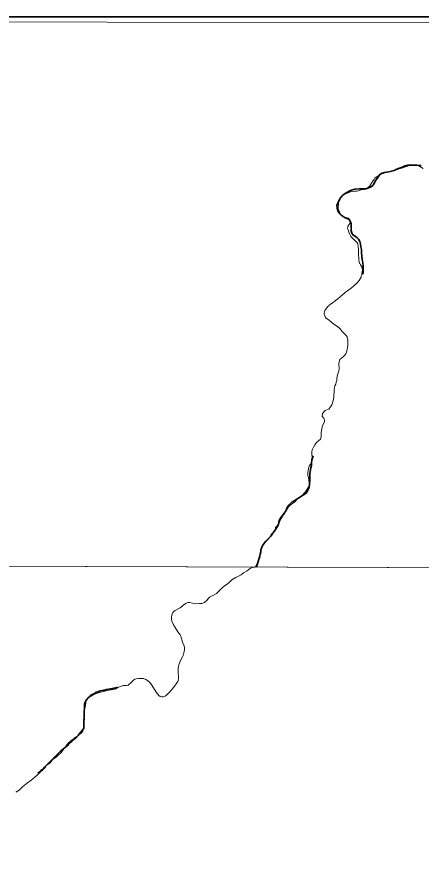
# Model space of a CAD drawing. Extents: x 553962 to 842807, y 8883888 to 9032388.
# Drawn here: x 587242 to 589999, y 8918990 to 8924770 of the extents above; entities that cross this region are included whole.
import ezdxf

# ---------------------------------------------------------------- set-up
doc = ezdxf.new("R2010")
doc.units = 0
doc.header["$LTSCALE"] = 200
doc.linetypes.add('LONG_DASH_SHORT_DASH', pattern=[9.9, 6, -1.2, 1.5, -1.2])
doc.layers.add('6', color=7, linetype='Continuous', lineweight=13)

msp = doc.modelspace()

# ---------------------------------------------------------------- linework, layer by layer
at = {"layer": '6', "lineweight": 35}
msp.add_lwpolyline([(574695.3, 8924769.6), (626625.7, 8924769.6), (626625.7, 8896026.7), (574695.3, 8896026.7)], close=True, dxfattribs=at)
at = {"layer": '6'}
msp.add_lwpolyline([(585656.3, 8924738.8), (596655.5, 8924715.8), (596639.8, 8920989.8), (585645.8, 8921027.3)], close=True, dxfattribs=at)
at = {"layer": '6', "linetype": 'LONG_DASH_SHORT_DASH', "lineweight": 35}
for points in [[(590000.2, 8923755.8), (589984.1, 8923756.7), (589970.5, 8923758.2), (589955.4, 8923759.1), (589906.1, 8923758.9), (589888.1, 8923754.3), (589876, 8923747.7), (589858, 8923740.1), (589842.9, 8923735.5), (589815.3, 8923721.4), (589779.6, 8923713.2), (589762.1, 8923709.6), (589748.5, 8923709), (589732.9, 8923704.4), (589720.4, 8923696.8), (589711.9, 8923686.3), (589703.9, 8923675.2), (589686.9, 8923648.5), (589679.9, 8923633.9), (589669.4, 8923618.8), (589654.3, 8923608.2), (589639.8, 8923602.6), (589624.2, 8923598), (589606.1, 8923597.4), (589577.5, 8923597.3), (589547.8, 8923595.2), (589516.7, 8923586.5), (589487.6, 8923569.3), (589474.1, 8923560.2), (589463, 8923552.1), (589450, 8923535.5), (589443, 8923523.4), (589434.5, 8923504.3), (589433.6, 8923489.7), (589432.1, 8923474.7), (589432.2, 8923458.6), (589438.8, 8923442), (589443.9, 8923427), (589454, 8923417.5), (589481.2, 8923399), (589495.2, 8923394.6), (589508.3, 8923387.6), (589517.5, 8923372.6), (589521, 8923358.5), (589521.1, 8923325.4), (589521.7, 8923309.8), (589526.8, 8923294.8), (589535.4, 8923281.8), (589550, 8923273.8)], [(589550, 8923273.8), (589562.6, 8923262.8), (589572.7, 8923252.8), (589580.3, 8923236.7), (589585.3, 8923220.2), (589588.4, 8923200.6), (589592.5, 8923183.1), (589592.6, 8923164), (589594.7, 8923132.3), (589596.3, 8923117.3), (589599.3, 8923103.2), (589600.9, 8923089.7), (589603.5, 8923071.6), (589604, 8923056.6), (589604.1, 8923041.5), (589603.6, 8923025.4), (589601.5, 8923015.4)], [(589262.4, 8921776.3), (589254.8, 8921747.1), (589251.8, 8921726), (589251.4, 8921710.4), (589247.4, 8921693.8), (589239.5, 8921655.1), (589239.6, 8921610.4), (589237.7, 8921580.3), (589235.3, 8921563.7), (589231.3, 8921549.6), (589215.3, 8921521.4), (589132.6, 8921468.3), (589120.5, 8921461.2), (589098, 8921441), (589090.5, 8921429.4), (589084, 8921417.3), (589078.5, 8921402.8), (589050.5, 8921365.4), (589040.5, 8921350.3), (589033.5, 8921337.8), (589029, 8921322.2), (589025.5, 8921307.1), (589017.5, 8921291.5), (589010.5, 8921279.4), (589002, 8921266.3), (588982.5, 8921240.6), (588974, 8921227.5), (588964.5, 8921217.4), (588950.5, 8921205.3), (588938.9, 8921193.2), (588929.9, 8921182.6), (588918.9, 8921166.4), (588912.4, 8921152.3), (588906, 8921134.7), (588905.5, 8921121.2), (588902, 8921105.6), (588899.1, 8921090), (588894.1, 8921076.4), (588881.2, 8921032.6), (588876.7, 8921019.1), (588873.6, 8921014.8)], [(587701.6, 8920064.6), (587703.2, 8920080.8), (587707.8, 8920095.9), (587711, 8920103.7), (587715.3, 8920111.1), (587726.9, 8920123.9), (587733.5, 8920129.9), (587738.1, 8920135.1), (587744.4, 8920140.8), (587750.3, 8920144.2), (587771.1, 8920154.8), (587778.3, 8920159.7), (587792.9, 8920165.5), (587808.5, 8920171.2), (587837.1, 8920177.3), (587851.6, 8920180.9), (587880.5, 8920185.8), (587895.1, 8920188.6), (587902.5, 8920190.3), (587916.5, 8920192.8), (587924.1, 8920195.4), (587926.9, 8920195.9)], [(587384.3, 8919609.4), (587392.8, 8919616.3), (587405.5, 8919627.7), (587412.1, 8919632.4), (587417.9, 8919638.4), (587424.8, 8919644.2), (587430.4, 8919650.8), (587441.5, 8919662), (587541.8, 8919762.6), (587551.1, 8919770.1), (587557.9, 8919776), (587563.2, 8919781.1), (587576.3, 8919795.3), (587583.5, 8919804.2), (587591.3, 8919812.9), (587606.1, 8919826.6), (587612.5, 8919831.4), (587618.5, 8919836.6), (587624.4, 8919840.8), (587631.5, 8919846.6), (587642.7, 8919854.2), (587649.1, 8919858.2), (587655, 8919862.8), (587659.9, 8919868.4), (587664.8, 8919874.6), (587695.6, 8919913.3), (587697.2, 8919915.7), (587699.1, 8919965.1), (587698.6, 8919973.8), (587699.4, 8919981), (587699.3, 8919988.3), (587699.9, 8919996), (587699.5, 8920003.7), (587699.7, 8920011.4), (587699.3, 8920019.1), (587700.3, 8920027), (587701.3, 8920041), (587701.6, 8920049.7), (587701.4, 8920057.6), (587701.6, 8920064.6)]]:
    msp.add_lwpolyline(points, dxfattribs=at)
at = {"layer": '6'}
for points in [[(589516.7, 8923577.1), (589538.1, 8923578.1), (589548.8, 8923580.6), (589560.2, 8923581.6), (589569.4, 8923583.3), (589579.4, 8923585.8), (589590.3, 8923590.3), (589607, 8923592.8), (589610.7, 8923593), (589621.2, 8923596.4), (589631.2, 8923602.7), (589640.6, 8923608.9), (589649, 8923617.2), (589661.2, 8923635.9), (589671.7, 8923653.4), (589678, 8923660.6), (589684.5, 8923668.9), (589692.2, 8923676.6), (589712.7, 8923690.4), (589723, 8923695), (589763.3, 8923710.2), (589780, 8923711.5), (589784.3, 8923712.3), (589805.5, 8923720.1), (589825.2, 8923726.3), (589835.1, 8923728.3), (589846, 8923731.7), (589856.3, 8923735.5), (589866.9, 8923738.3), (589887, 8923745.7), (589899.2, 8923749), (589907.8, 8923751.8), (589918.2, 8923755.6), (589928.5, 8923757.5), (589945.5, 8923758.9), (589949.4, 8923759.5), (589962.9, 8923759.5), (589969.1, 8923759), (589971.3, 8923758.2), (589991.2, 8923749.3), (590013.6, 8923734.5)], [(589500.8, 8923316.4), (589497.4, 8923327.4), (589499.4, 8923339.3), (589501, 8923341.2), (589502, 8923343.6), (589509.3, 8923353.2), (589510.9, 8923357.4), (589513.7, 8923360.2), (589514.2, 8923361.5), (589515.2, 8923369.6), (589514, 8923378.3), (589507.6, 8923392.2), (589502.1, 8923396.1), (589495.2, 8923398.9), (589475, 8923406.2), (589463.6, 8923412.9), (589453.8, 8923420.2), (589443.6, 8923429), (589435.7, 8923436.2), (589428.2, 8923446.1), (589425.5, 8923454), (589424.1, 8923463.2), (589422.2, 8923489.5), (589423.2, 8923490.8), (589430, 8923506.7), (589434.9, 8923512.9), (589439.6, 8923519.5), (589449.5, 8923531.9), (589454.7, 8923539.7), (589458.4, 8923543.1), (589459.4, 8923547.2), (589461.9, 8923548.3), (589474.8, 8923558.2), (589516.7, 8923577.1)], [(589338.9, 8922741.2), (589338.8, 8922746.3), (589340.7, 8922759.1), (589343.2, 8922767.2), (589348.9, 8922777), (589356.6, 8922785.8), (589359.8, 8922791.1), (589362.2, 8922793.4), (589369.6, 8922799), (589373.1, 8922802.4), (589379.9, 8922807.3), (589387.7, 8922815.1), (589392.1, 8922817.7), (589396.6, 8922820.9), (589400.9, 8922823.2), (589407.8, 8922827.8), (589410.8, 8922830), (589417.8, 8922837), (589427.9, 8922845.1), (589432.4, 8922849.7), (589443.9, 8922858.7), (589448.7, 8922863.3), (589478.5, 8922888.2), (589483.8, 8922891.4), (589496.7, 8922900.7), (589507.2, 8922907.3), (589516.2, 8922913.7), (589520.7, 8922917.5), (589525.2, 8922921.8), (589536.8, 8922931.1), (589539.5, 8922934.5), (589544.3, 8922939.2), (589547.5, 8922941.3), (589550.8, 8922944.3), (589556, 8922947.7), (589559.1, 8922950.1), (589567.9, 8922959.8), (589570.8, 8922963.9), (589573.4, 8922969), (589575.7, 8922972.4), (589584.2, 8922983.5), (589586.3, 8922987.3), (589589.4, 8922994.1), (589591.3, 8923001.8), (589593.9, 8923009.7), (589595.6, 8923016.5), (589598.2, 8923032.3), (589598.3, 8923038.9), (589598.8, 8923046), (589598.1, 8923052), (589594.3, 8923064.6), (589586.6, 8923077.4), (589581.5, 8923087.3), (589579.4, 8923090.2), (589576.8, 8923096.9), (589574.8, 8923115.9), (589574.7, 8923128.7), (589572.2, 8923141.7), (589572.1, 8923166.5), (589571.4, 8923174.8), (589572, 8923181.2), (589572, 8923187.4), (589570.7, 8923193.9), (589570.6, 8923200.3), (589569.4, 8923206.9), (589568.7, 8923215.2), (589566.8, 8923223.1), (589565.5, 8923223.8), (589565.2, 8923226.3), (589560, 8923234), (589552.3, 8923240.3), (589538.4, 8923254.4), (589519, 8923270.7), (589512.2, 8923285.9)], [(589512.2, 8923285.9), (589505.5, 8923301.3), (589500.8, 8923316.4)], [(589460.2, 8922445.9), (589466.4, 8922450.1), (589476.2, 8922460.4), (589478.9, 8922461), (589479.3, 8922463.1), (589485.5, 8922471.9), (589489.5, 8922483.1), (589494.3, 8922502.3), (589496.3, 8922513.2), (589498.7, 8922533.1), (589498.8, 8922543.7), (589499.9, 8922553.6), (589498.6, 8922564.5), (589495.3, 8922585.8), (589493.7, 8922587.8), (589487.6, 8922597.4), (589480, 8922606.1), (589458, 8922627), (589457.7, 8922628.5), (589456.1, 8922628.9), (589455.7, 8922631.9), (589451.9, 8922634.7), (589447.8, 8922642.2), (589427.8, 8922657), (589418, 8922663.8), (589407.5, 8922670.3), (589398, 8922677.1), (589389.1, 8922685.1), (589376.8, 8922695.6), (589372.3, 8922698.8), (589371.6, 8922700.5), (589347.3, 8922716.4), (589346.4, 8922718.1), (589338.9, 8922741.2)], [(589006.9, 8921286.1), (589017.7, 8921298.2), (589025.9, 8921311.4), (589032.3, 8921323.1), (589038.7, 8921335.9), (589044.8, 8921346.8), (589061.1, 8921374.5), (589062.1, 8921375.7), (589065.5, 8921376.8), (589066.3, 8921377.4), (589067.9, 8921382.3), (589080.2, 8921406.4), (589088.1, 8921416.9), (589095.6, 8921428.2), (589103, 8921436.9), (589114.8, 8921446.2), (589127.9, 8921454.3), (589138.6, 8921462.4), (589156.6, 8921481.7), (589166.2, 8921490.8), (589178.1, 8921500.6), (589191.4, 8921510), (589200.1, 8921518.9), (589210.1, 8921529.4), (589229.5, 8921558.3), (589234.5, 8921575.8), (589235.7, 8921589), (589233, 8921614.5), (589230.5, 8921626.8), (589227.1, 8921641), (589225.9, 8921651.4), (589226.5, 8921662.7), (589229.7, 8921674.9), (589234.2, 8921697.9), (589238.6, 8921709.2), (589245.8, 8921721.4), (589253.2, 8921743.4), (589255.8, 8921757.4), (589255.8, 8921769.2), (589254.4, 8921783), (589254.5, 8921808.2), (589258.8, 8921821.3), (589264.6, 8921833.6), (589274, 8921849.4), (589285.7, 8921867.3), (589287, 8921868.7), (589298.2, 8921877), (589311.8, 8921888.1), (589315.3, 8921895.6), (589317.8, 8921908.2), (589317.8, 8921921), (589318.4, 8921933.5), (589321, 8921959.8), (589324.1, 8921972.4), (589328.4, 8921984.8), (589339.9, 8922008.6), (589340.7, 8922010.8), (589340.6, 8922020.6), (589340.4, 8922021.9), (589337.5, 8922025.1), (589335.1, 8922031.9), (589330.5, 8922037.5), (589325.3, 8922042.9), (589326.5, 8922064), (589345, 8922085.2), (589367.2, 8922093.1), (589369, 8922094.1), (589390.3, 8922123.7), (589395, 8922136.7), (589398.9, 8922149.8), (589403.8, 8922174.9), (589403.9, 8922188.4), (589406.4, 8922213.6), (589406.4, 8922226.6), (589408.3, 8922239.4), (589411.4, 8922251.8), (589416.5, 8922265), (589419.7, 8922277.8), (589423.4, 8922290.4), (589424.8, 8922303.8), (589429.7, 8922328.4), (589434.3, 8922342), (589437.6, 8922355.6), (589439.4, 8922368.3), (589439.3, 8922380.6), (589438, 8922393.7), (589438.1, 8922406.5), (589445.3, 8922432.1), (589460.2, 8922445.9)], [(588894.1, 8921078.3), (588899.6, 8921098.8), (588904.2, 8921126.1), (588914.3, 8921152.8), (588920.1, 8921165.7), (588925.5, 8921176.6), (588933.3, 8921185.3), (588950, 8921200.7), (588958.1, 8921209.6), (588965.2, 8921218.7), (588971.4, 8921228.1), (588977.2, 8921237.7), (588983.2, 8921246), (588992.1, 8921255.2), (589001.3, 8921265.6), (589006.1, 8921273.9), (589006.9, 8921286.1)], [(574684.9, 8921064.7), (596639.8, 8920989.8), (607636.3, 8920937.2), (626625.7, 8920820.5)], [(588866, 8921014.8), (588889.6, 8921061.5), (588894.1, 8921078.3)], [(588655.6, 8920885.9), (588677.4, 8920901.9), (588686.9, 8920909.9), (588701.1, 8920923.5), (588708.3, 8920929.1), (588735.8, 8920945.1), (588763.3, 8920958.1), (588772.3, 8920964.5), (588787.3, 8920977.1), (588811.4, 8920991.1), (588822.9, 8921000.3), (588834.6, 8921008.1), (588849.2, 8921013.6), (588866, 8921014.8)], [(588133.1, 8920242.8), (588149.7, 8920226.2), (588162.1, 8920210.6), (588192.2, 8920163.2), (588200.8, 8920151.2), (588210.3, 8920141), (588218.2, 8920134.2), (588229.5, 8920131.2), (588239.4, 8920130.6), (588242.6, 8920131.2), (588252.2, 8920136.2), (588263.6, 8920144.6), (588274.1, 8920153.8), (588286.8, 8920167.4), (588317.7, 8920204.6), (588338.9, 8920234.8), (588341.5, 8920240.4), (588344.1, 8920258), (588343.1, 8920273.4), (588340.8, 8920288.6), (588341.3, 8920325.6), (588343.4, 8920340), (588346, 8920349.4), (588356.8, 8920379.2), (588371.2, 8920405), (588375.2, 8920414.2), (588383.2, 8920440), (588384.8, 8920451.4), (588384.9, 8920464.6), (588382.6, 8920479), (588371.7, 8920504.6), (588359.6, 8920544.4), (588355, 8920553.2), (588348.1, 8920563.6), (588339.4, 8920574.6), (588322.3, 8920605), (588308.9, 8920623.2), (588298.6, 8920647.4), (588295.4, 8920660.6), (588295.9, 8920674.4), (588299.2, 8920688.8), (588303.9, 8920701), (588310.3, 8920711), (588316.9, 8920717), (588354.3, 8920738), (588383.7, 8920762), (588395.1, 8920768.6), (588407.3, 8920773.8), (588413, 8920775.2), (588418.4, 8920774.8), (588460.6, 8920766.8), (588487.3, 8920768.8), (588503.7, 8920768.2), (588522.2, 8920775.8), (588526.8, 8920778.8), (588537.4, 8920788.2), (588548.5, 8920803.2), (588555.8, 8920810.9), (588564.9, 8920816.8), (588587.7, 8920826.9), (588603.8, 8920836.1), (588610.7, 8920843.9), (588624, 8920855.9), (588641.9, 8920874.5), (588655.5, 8920886.1)], [(587691.5, 8919899.2), (587695.6, 8919912), (587699.2, 8919964.2), (587697.5, 8919992.4), (587697.6, 8920004.6), (587700.8, 8920020), (587703.5, 8920044.2), (587710.4, 8920069), (587712.5, 8920094.4), (587714.5, 8920104.2), (587717.9, 8920111), (587723, 8920118), (587730.8, 8920125.6), (587748.4, 8920136.4), (587759.7, 8920142.4), (587778.2, 8920150.6), (587804, 8920160), (587849.8, 8920172.2), (587870.3, 8920176.6), (587885.6, 8920178.2), (587910.3, 8920183.8), (587917, 8920186.6), (587930.3, 8920193.8), (587965.5, 8920207.4), (587974.1, 8920208.8), (587989.3, 8920209.2), (587999.8, 8920211.8), (588005.2, 8920214.8), (588016.8, 8920224), (588035.3, 8920241.8), (588046.8, 8920250.6), (588055.4, 8920254.4), (588071.6, 8920256.6), (588094, 8920257.2), (588104.9, 8920255.8), (588121.9, 8920249.6), (588133.1, 8920242.8)], [(587234.8, 8919481.4), (587256, 8919495), (587279.1, 8919516.8), (587302.2, 8919534.6), (587313.3, 8919545), (587338.1, 8919562.4), (587360.9, 8919581.2), (587383.5, 8919602), (587399.3, 8919618), (587418.7, 8919633.8), (587431.5, 8919646.8), (587438.1, 8919658.2), (587442.8, 8919664), (587447.3, 8919667.4), (587454, 8919670.8), (587465.3, 8919679.2), (587481.8, 8919698.6), (587488.5, 8919705), (587509.1, 8919720), (587523.9, 8919732.2), (587542.4, 8919750.6), (587556.5, 8919769.4), (587562.2, 8919775.8), (587583.5, 8919793.8), (587602, 8919814.2), (587611.3, 8919821.8), (587622.8, 8919832.8), (587643.4, 8919849.8), (587655.9, 8919864), (587663.9, 8919871.6), (587678.6, 8919882), (587683.7, 8919887), (587691.5, 8919899.2), (587691.5, 8919899.2)]]:
    msp.add_lwpolyline(points, dxfattribs=at)

doc.saveas('drawing.dxf')
